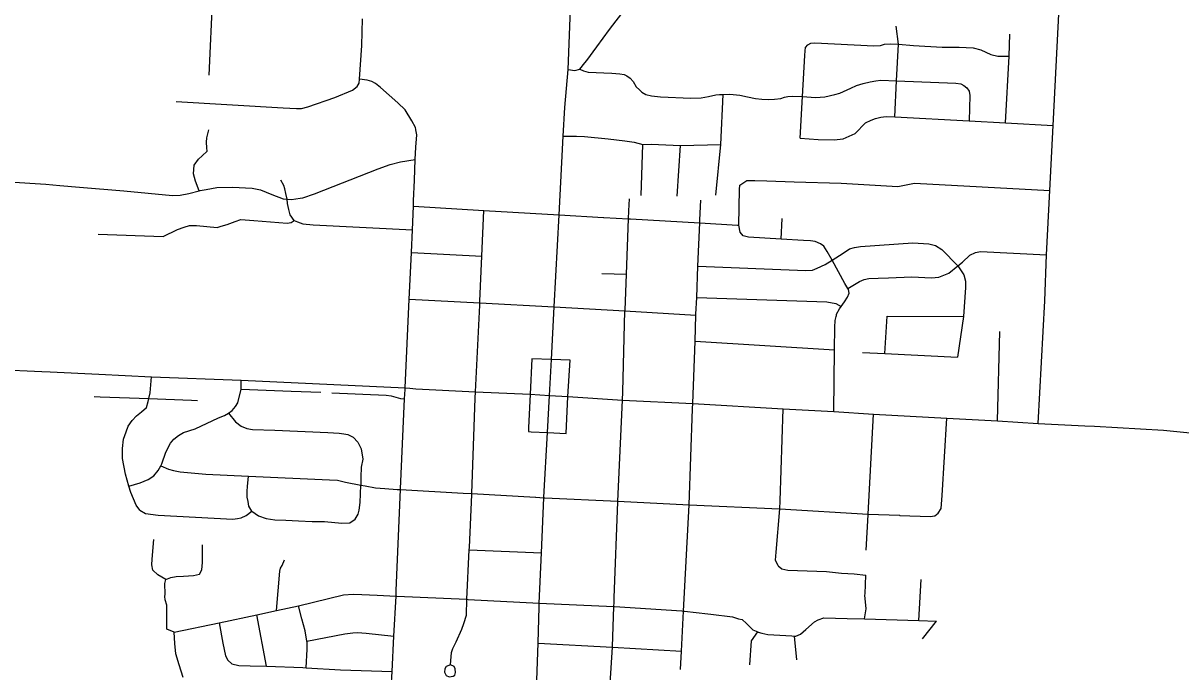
# Model space of a CAD drawing. Extents: x 1755200 to 1902939, y 644115 to 788070.
# Drawn here: x 1819343 to 1828580, y 759036 to 764209 of the extents above; entities that cross this region are included whole.
import ezdxf

# ---------------------------------------------------------------- set-up
doc = ezdxf.new("R2010")
doc.units = 0
for name, color, linetype in [('GM_X_City_Street', 7, 'Continuous'), ('GM_X_State_Route', 7, 'Continuous'), ('GM_X_US_Route', 7, 'Continuous')]:
    doc.layers.add(name, color=color, linetype=linetype)

msp = doc.modelspace()

# ---------------------------------------------------------------- linework, layer by layer
at = {"layer": 'GM_X_City_Street'}
for points in [[(1827440.5, 761016.9), (1827494.7, 761993.8), (1827507.8, 762362), (1827535.8, 762876), (1827560.2, 763393.8), (1827674.2, 765592.1)], [(1820826.8, 763794.8), (1820855.4, 764435)], [(1822476.2, 763359.4), (1822476, 763360.6), (1822473.2, 763376), (1822442.8, 763431), (1822389.5, 763516.8), (1822333.2, 763574.6), (1822194.9, 763697), (1822153.9, 763728.3), (1822124.3, 763743.3), (1822088.7, 763754.3), (1822026.9, 763762.2), (1822045.2, 764032.3), (1822051.6, 764242.7)], [(1823919, 764020.9), (1824020.8, 764159), (1824146.5, 764321.9)], [(1826328.2, 764041.2), (1826308.6, 764186.1)], [(1827180.7, 763414.4), (1827210.6, 763945.3), (1827216.2, 764122.8)], [(1823824.4, 763893.8), (1823839.3, 763912.7), (1823919, 764020.9)], [(1825544, 763291), (1825560.6, 763623.3), (1825579, 763951), (1825581.8, 763989.6)], [(1825581.8, 763989.6), (1825586.4, 764014.5), (1825602.9, 764035.7), (1825626.9, 764048.5), (1825660, 764053.2), (1826131.3, 764027.4), (1826183.7, 764030.1), (1826215.9, 764041.2), (1826262, 764044.9), (1826328.2, 764041.2), (1826446.1, 764031.3), (1826676, 764018.2), (1826812.4, 764018.2), (1826922.7, 764012.6), (1826984.4, 763997.6), (1827064.8, 763960.2), (1827120.9, 763945.3), (1827210.6, 763945.3)], [(1826296.9, 763463.2), (1826311.7, 763750.3), (1826328.2, 764041.2)], [(1823692.5, 763839.4), (1823744.2, 763832.7), (1823784.2, 763842.7), (1823824.4, 763893.8)], [(1823784.2, 763842.7), (1823813.6, 763828.6), (1823851.4, 763818.5), (1824039.1, 763810.2), (1824103.6, 763804.6), (1824137.6, 763800), (1824160.6, 763789.9), (1824186.4, 763770.6), (1824209.4, 763743), (1824233.4, 763701.6), (1824259.5, 763676.6), (1824279.2, 763658.1), (1824310.8, 763639.5), (1824356.7, 763630.6), (1824429.4, 763622.4), (1824670.6, 763611.3), (1824753.4, 763614.1), (1824810.5, 763625.1), (1824869.3, 763637.1), (1824898.8, 763640.8), (1824929.2, 763640.8), (1824982.6, 763643.6), (1825061.7, 763636.2), (1825121.5, 763622.4), (1825186.9, 763609.5), (1825236.6, 763603.1), (1825288.1, 763600.3), (1825337.9, 763602.1), (1825388.5, 763609.5), (1825418.9, 763618.7), (1825445.6, 763623.3), (1825483.3, 763626.1), (1825560.6, 763623.3), (1825664.6, 763616.9), (1825739.2, 763622.4), (1825820.2, 763639.9), (1825859.7, 763651.9), (1825948.1, 763691.4), (1825993.2, 763711.6), (1826044.1, 763728.9), (1826102.4, 763742.5), (1826146.9, 763748.9), (1826185.6, 763754), (1826311.7, 763750.3), (1826785.6, 763729.8), (1826823.8, 763724.3), (1826849.3, 763711.6), (1826871.5, 763692.2), (1826892, 763667), (1826897.5, 763631.5), (1826891.5, 763431)], [(1820562.2, 763585.4), (1821418.4, 763534.8), (1821522.4, 763528.8), (1821564.5, 763530), (1821614.8, 763543), (1821828.6, 763615.1), (1821970, 763674.5), (1822008.6, 763703.8), (1822023.2, 763731.6), (1822026.9, 763762.2)], [(1824869.1, 762838.6), (1824910.8, 763240.7), (1824929.2, 763640.8)], [(1825544, 763291), (1825685.8, 763281.8), (1825814.6, 763278.2), (1825884.6, 763287.4), (1825980.6, 763328.3), (1826065, 763413.5), (1826109.2, 763435.5), (1826144.1, 763448.4), (1826186.5, 763458.5), (1826228.8, 763465), (1826296.9, 763463.2), (1826891.5, 763431), (1827180.7, 763414.4), (1827560.2, 763393.8)], [(1820746.9, 762871.6), (1820717.5, 762948.9), (1820700.6, 763007.4), (1820708, 763077.4), (1820741, 763124.9), (1820769.7, 763152.4), (1820810.5, 763189.7), (1820809, 763213.8), (1820805.9, 763260), (1820808.6, 763294), (1820823.9, 763357.9)], [(1822458, 762790.5), (1822458, 762791.2), (1822464.3, 762957.2), (1822471.8, 763121.7), (1822476.4, 763221.5), (1822483.4, 763319.5), (1822476.2, 763359.4)], [(1823652.7, 763307.3), (1823759, 763307.1), (1823823.1, 763305.9), (1824011, 763286.2), (1824142.9, 763271.6), (1824216.8, 763260.2), (1824288.5, 763242.8), (1824354.6, 763243.5), (1824586.7, 763232.8), (1824910.8, 763240.7)], [(1824274.2, 762834), (1824288.5, 763242.8)], [(1824562.5, 762830.5), (1824586.7, 763232.8)], [(1821553.8, 762813.4), (1821553.9, 762813.4), (1821574, 762816.1), (1821666.7, 762848.4), (1822175.5, 763047), (1822272.4, 763083.3), (1822352.9, 763103.8), (1822471.8, 763121.7)], [(1818973.2, 762958.6), (1819523.3, 762925.9), (1819635.3, 762915.4), (1819636.4, 762915.3)], [(1821504.3, 762634.6), (1821473, 762679.7), (1821461.9, 762724), (1821452.9, 762770.3), (1821449.1, 762806.6), (1821438.5, 762850.8), (1821431.2, 762889), (1821421.8, 762915.2), (1821398.6, 762955.8)], [(1825048.1, 762597.9), (1825053.1, 762597.6), (1825058.2, 762882.2), (1825062.6, 762916.2), (1825117, 762953.8), (1825181, 762955.1), (1825277, 762952.2), (1825495, 762944), (1825869, 762932.3), (1826320.9, 762907.8), (1826455.4, 762934), (1827535.8, 762876)], [(1819636.4, 762915.3), (1819793.1, 762900.6), (1820145, 762871.8), (1820534.8, 762834.2), (1820595, 762837), (1820663.4, 762849.7), (1820746.9, 762871.6), (1820756, 762874), (1820801.9, 762882.1), (1820803.6, 762882.4)], [(1820803.6, 762882.4), (1820888.6, 762897.5), (1821012.9, 762901.1), (1821168.9, 762892.1), (1821236.7, 762878.7), (1821328.1, 762842.9), (1821417.6, 762809.1), (1821449.1, 762806.6), (1821483.6, 762803.8), (1821553.8, 762813.4)], [(1822390.3, 761288.6), (1822391.1, 761300.8), (1822423.3, 762009), (1822442.5, 762376.4), (1822442.6, 762381.1), (1822449.4, 762561.3), (1822456.5, 762749.9), (1822458, 762790.5)], [(1824176.4, 762712.6), (1824180.2, 762807.8)], [(1824741.7, 762615.9), (1824742.7, 762641.1), (1824749.2, 762797)], [(1822456.5, 762749.9), (1823019.6, 762716.1), (1823619.5, 762680.1)], [(1822987, 761992.4), (1823003.2, 762351.2), (1823019.6, 762716.1)], [(1823619.5, 762680.1), (1823972.3, 762660.4)], [(1824126.4, 761269.7), (1824144.7, 761914.2), (1824145, 761920.7), (1824156.4, 762208), (1824173.9, 762649.1), (1824176.4, 762712.6)], [(1819940.7, 762525.7), (1820458.6, 762508.6), (1820575.3, 762563.5), (1820627.5, 762581.1), (1820669.7, 762596.7), (1820725.7, 762596.1), (1820889.5, 762578.5), (1820921.7, 762590.2), (1820969.8, 762603.8), (1821034.1, 762627.1), (1821080.3, 762642.7), (1821182.3, 762635.7), (1821448.1, 762615.1), (1821480.2, 762618.8), (1821504.3, 762634.6), (1821531, 762625.1)], [(1821531, 762625.1), (1821531.2, 762625), (1821574.1, 762609.8), (1821658, 762601), (1822449.4, 762561.3)], [(1823972.3, 762660.4), (1823975.7, 762660.2), (1824173.9, 762649.1), (1824189.4, 762648.2), (1824741.7, 762615.9), (1825043, 762598.2), (1825048.1, 762597.9)], [(1824684.4, 761134.9), (1824685.3, 761175.8), (1824703.7, 761673.2), (1824711.1, 761881.4), (1824711.4, 761887.5), (1824717, 762021.7), (1824727.4, 762272.3), (1824741.7, 762615.9)], [(1825831.3, 761878.6), (1825833.7, 761888.5), (1825856.2, 761930.3), (1825870.3, 761950.3), (1825896.9, 761988), (1825921.2, 762023.9), (1825933.6, 762055.8), (1825927.9, 762085.9), (1825923.4, 762093), (1825898.4, 762132.3), (1825796.8, 762319), (1825759.1, 762388.2), (1825731.6, 762430.6), (1825705.8, 762448.9), (1825661.9, 762467.3), (1825626, 762473.7), (1825568, 762476.3), (1825391.9, 762486.9), (1825130.1, 762502.7), (1825088.2, 762513.1), (1825064.5, 762541.4), (1825053.1, 762597.6)], [(1825391.9, 762486.9), (1825397.8, 762650.3)], [(1824727.4, 762272.3), (1825587.4, 762237.6), (1825641.5, 762239.1), (1825679.6, 762254.7), (1825742, 762284.2), (1825796.8, 762319), (1825885, 762375), (1825937.4, 762410.5), (1825975.5, 762420.2), (1826023.6, 762427.7), (1826442.3, 762457.3), (1826569.4, 762449.9), (1826621.8, 762436.8), (1826672.2, 762403.1), (1826801.2, 762274.1), (1826849.8, 762203.1), (1826862.9, 762152.6), (1826861, 762100.3), (1826846.1, 761870.4), (1826798.4, 761546.2)], [(1822442.6, 762381.1), (1823003.2, 762351.2)], [(1825923.4, 762093), (1826016.6, 762149.2), (1826052.8, 762164.9), (1826090.9, 762172.5), (1826165, 762175.8), (1826247, 762179), (1826433, 762186.3), (1826590, 762178.8), (1826647.9, 762182.5), (1826730.2, 762216.2), (1826801.2, 762274.1), (1826838.6, 762303.4), (1826896.5, 762360.1), (1826941.4, 762380.7), (1826982.5, 762388.2), (1827507.8, 762362)], [(1823960.6, 762211.5), (1824156.4, 762208)], [(1822423.3, 762009), (1822986.4, 761978.7), (1823580.8, 761946.7)], [(1822950.1, 761217.1), (1822951.8, 761267.8), (1822985.6, 761960.6), (1822986.4, 761978.7), (1822987, 761991.7), (1822987, 761992.4)], [(1823580.8, 761946.7), (1824144.7, 761914.2), (1824711.1, 761881.4)], [(1824717, 762021.7), (1825754.8, 761985.5), (1825826.7, 761974.7), (1825870.3, 761950.3)], [(1825812.1, 761111.5), (1825815.7, 761604), (1825818.6, 761784.4), (1825821.2, 761838.5), (1825828.7, 761868.5), (1825831.3, 761878.6)], [(1826218.4, 761575), (1826237.7, 761872.5), (1826846.1, 761870.4)], [(1827117.6, 761036.9), (1827136.7, 761751.3)], [(1824703.7, 761673.2), (1825815.7, 761604)], [(1826040.5, 761583.8), (1826218.4, 761575), (1826798.4, 761546.2)], [(1823559.5, 761525.6), (1823402.4, 761532.5), (1823387.6, 761249.6), (1823375.2, 760980.7), (1823374.6, 760951.8), (1823396.3, 760950.1), (1823526.5, 760944.9)], [(1823526.5, 760944.9), (1823675.8, 760937.9), (1823689.7, 761230.5), (1823707, 761521.2), (1823559.5, 761525.6)], [(1820273, 760323.8), (1820245.4, 760364.1), (1820200.6, 760466.8), (1820186.1, 760516.1), (1820158.1, 760611.5), (1820135.4, 760736), (1820136.3, 760816.2), (1820143.1, 760890.2), (1820163.7, 760950.2), (1820180.2, 760994.1), (1820212.7, 761039.9), (1820247.1, 761077.6), (1820287.5, 761109.3), (1820325.9, 761145), (1820340.4, 761190.9), (1820345.4, 761214.8), (1820355.2, 761260.9), (1820367, 761389)], [(1820186.1, 760516.1), (1820277.4, 760544.2), (1820339.7, 760569.6), (1820384, 760599.3), (1820420.5, 760641), (1820440.7, 760679.1), (1820449.1, 760694.8), (1820482.1, 760786.7), (1820518.9, 760858.5), (1820545.2, 760892.3), (1820581.6, 760920), (1820621.8, 760943.7), (1820714.2, 760972.8), (1820900.6, 761061.2), (1820948.4, 761081.2), (1820982.2, 761097.7), (1821010.9, 761120.2), (1821037.8, 761151.5), (1821054.3, 761180.1), (1821081.2, 761291.2), (1821082.9, 761360.7)], [(1821081.2, 761291.2), (1821481.4, 761273), (1821716.6, 761265.2)], [(1822320, 759683), (1822320, 759684.5), (1822352.3, 760488.8), (1822352.6, 760496.3), (1822385.9, 761214), (1822390.3, 761288.6)], [(1819909.3, 761231.7), (1819957.7, 761229.8), (1820345.4, 761214.8), (1820685.1, 761201.6), (1820733.6, 761199.7)], [(1821805.1, 761260.8), (1822240, 761241.8), (1822279.1, 761238.3), (1822315.5, 761227), (1822354.6, 761215.7), (1822385.9, 761214)], [(1822903.3, 760027.9), (1822923.3, 760450), (1822923.6, 760456.8), (1822950.1, 761217.1)], [(1824059.1, 759625.5), (1824087.9, 760390.5), (1824088.1, 760396.2), (1824124.6, 761203.6), (1824126.4, 761269.7)], [(1824611.9, 759520.5), (1824657, 760368.9), (1824684.4, 761133.3), (1824684.4, 761134.9)], [(1825383.3, 760400), (1825405.8, 761134.1)], [(1820982.2, 761097.7), (1821037.8, 761029.1), (1821082.9, 760995.2), (1821126.3, 760977), (1821172.3, 760969.2), (1821351.1, 760962.2), (1821773.9, 760944.9), (1821864.2, 760938.8), (1821901, 760934.5), (1821932.7, 760928.4), (1821977, 760908.4), (1822012.6, 760868.5), (1822040.4, 760814.7), (1822054.3, 760733.1), (1822039.3, 760669.1), (1822036.5, 760587), (1822036.2, 760525.2)], [(1826085.7, 760294.5), (1826128.9, 761091.6)], [(1826644.9, 760301.1), (1826667.3, 760339), (1826674.5, 760443.1), (1826714, 761059.5)], [(1820440.7, 760679.1), (1820502.7, 760652.2), (1820542.6, 760641.8), (1820596.5, 760631.3), (1820800.3, 760613.2), (1821140.4, 760597.4), (1821788.2, 760567.4), (1821850.2, 760564.8), (1821914, 760548.1), (1822036.2, 760525.2), (1822071.7, 760518.5), (1822153.6, 760503.7), (1822227.6, 760496.9), (1822326.1, 760490.4)], [(1821167.3, 760317), (1821143.7, 760357.3), (1821138.1, 760395.4), (1821130.4, 760429.5), (1821129, 760477.7), (1821131.4, 760513.7), (1821140.4, 760597.4)], [(1821950.5, 760225.1), (1821990.8, 760252.7), (1822015.3, 760292.6), (1822023.6, 760324.6), (1822032.3, 760386.6), (1822036.2, 760525.2)], [(1822326.1, 760490.4), (1822328.2, 760490.2), (1822333.5, 760489.9), (1822352.3, 760488.8), (1822853.6, 760460.7)], [(1822853.6, 760460.7), (1822853.7, 760460.7), (1822923.6, 760456.8), (1823431.7, 760428.3), (1823433.8, 760428.2)], [(1823433.8, 760428.2), (1823498.2, 760424.6), (1823505.2, 760424.2), (1824088.1, 760396.2), (1824657, 760368.9), (1825376.9, 760335.6), (1825380.4, 760335.4), (1826085.7, 760294.5), (1826336, 760284)], [(1825366, 759880.8), (1825346.4, 759927.1), (1825351.1, 759991.1), (1825380.4, 760335.4), (1825380.9, 760341.6), (1825383.1, 760393.2), (1825383.3, 760400)], [(1820273, 760323.8), (1820318.8, 760297.3), (1820420.7, 760286.2), (1821014.5, 760254.3), (1821052.6, 760258), (1821082.6, 760263.7), (1821122.8, 760281.3), (1821167.3, 760317)], [(1821167.3, 760317), (1821220.9, 760280.3), (1821280.7, 760259.7), (1821350.6, 760247), (1821438.6, 760244.1), (1821540.5, 760239.1), (1821648.5, 760234), (1821746.6, 760235.1), (1821884.5, 760221.7), (1821950.5, 760225.1)], [(1826069.5, 760006.1), (1826085.3, 760287.7), (1826085.7, 760294.5)], [(1826336, 760284), (1826337.9, 760283.9), (1826580.6, 760273.7), (1826616.7, 760279.3), (1826644.9, 760301.1)], [(1820546.8, 759351.1), (1820490, 759377), (1820488.4, 759441.3), (1820489.2, 759567.7), (1820476.8, 759610.3), (1820473.4, 759637.4), (1820475.7, 759655.4), (1820474.3, 759739.7), (1820481.3, 759771), (1820418.2, 759809.2), (1820377.6, 759846.8), (1820369.2, 759889.3), (1820371, 759935.4), (1820384.9, 760091.4)], [(1820749, 759815), (1820768.3, 759848.3), (1820774.6, 759908.3), (1820773.4, 759980.6), (1820774, 760048.8)], [(1822883.7, 759614.4), (1822902.4, 760009.7), (1822903.2, 760027), (1822903.3, 760027.9)], [(1822902.4, 760009.7), (1823479, 759985.5)], [(1821364.1, 759524.1), (1821390.1, 759839.3), (1821396.8, 759863.1), (1821409.4, 759882.8), (1821428.8, 759928.3)], [(1820481.3, 759771), (1820521.6, 759787.3), (1820564, 759795.7), (1820622.2, 759799.6), (1820702.6, 759804.6), (1820749, 759815)], [(1825366, 759880.8), (1825397.7, 759858.4), (1825445.6, 759847.9), (1825521.6, 759845.2), (1825751.6, 759834.9), (1825871.5, 759823.7), (1825973.5, 759816.7), (1826067.4, 759807.7)], [(1826060.1, 759657.2), (1826060.2, 759657.4), (1826067.4, 759807.7)], [(1826489.7, 759444.7), (1826507.2, 759773.3)], [(1820546.8, 759351.1), (1820905.6, 759427.1), (1821208.5, 759491.1), (1821364.1, 759524.1), (1821538.4, 759561), (1821898.4, 759649.7), (1821976.6, 759655.4), (1822044.6, 759653.3), (1822166.5, 759647.7), (1822318.2, 759639.3), (1822324.2, 759639), (1822883.7, 759614.4), (1822893, 759613.9)], [(1822279.7, 758906.5), (1822286.6, 759038.7), (1822301.3, 759318.9), (1822318.2, 759639.3), (1822318.4, 759643.2), (1822320, 759683)], [(1824336.9, 758063.4), (1824296.9, 758080.4), (1824238.2, 758124.2), (1824160.6, 758202.7), (1824135.9, 758229.8), (1824090.9, 758279), (1824045.2, 758352.6), (1824017, 758409.5), (1824009.3, 758486), (1824004.8, 758536.2), (1824005.1, 758580.8), (1824005.4, 758618.4), (1824025.9, 758943.4), (1824044.1, 759231.3), (1824044.4, 759234.9), (1824056.5, 759557.4), (1824057.7, 759588.8), (1824059.1, 759625.5)], [(1826055.6, 759457.7), (1826068.5, 759539.1), (1826059.7, 759647.4), (1826060.1, 759657.2)], [(1821600.6, 759068.2), (1821609, 759215.2), (1821608.7, 759271.3), (1821607.4, 759279.1), (1821593.5, 759362), (1821566.4, 759457.1), (1821538.4, 759561)], [(1822753.5, 759090.8), (1822717.1, 759077.9), (1822706.6, 759060.2), (1822703.8, 759034.2), (1822719, 759007.7), (1822742.6, 758996.9), (1822772.7, 759000.1), (1822787, 759009.6), (1822791.6, 759029.6), (1822788.6, 759059.7), (1822781.1, 759078), (1822753.5, 759090.8), (1822760.5, 759188.9), (1822771.6, 759222.7), (1822797.2, 759276), (1822844.3, 759376.9), (1822859.7, 759420.5), (1822879.8, 759488.1), (1822883.7, 759614.4)], [(1822893, 759613.9), (1822894, 759613.8), (1823461.3, 759583)], [(1823461.3, 759583), (1824056.5, 759557.4), (1824060.3, 759557.2), (1824599, 759521.5), (1824611.9, 759520.5), (1824619.2, 759519.7)], [(1821284.7, 759079.8), (1821208.5, 759491.1)], [(1824586.8, 759054.6), (1824594.7, 759200.9), (1824611.9, 759520.5)], [(1824619.2, 759519.7), (1824805.7, 759497.9), (1824828.6, 759495.2)], [(1824828.6, 759495.2), (1825002, 759475), (1825049.6, 759459.6), (1825079.4, 759452.6), (1825114.4, 759421.5), (1825164.9, 759371.9), (1825204.7, 759354.2), (1825208.3, 759352.6), (1825236.1, 759343.7), (1825283.8, 759334.3), (1825475.5, 759322.6), (1825498.4, 759320.5), (1825509.4, 759319.5), (1825546, 759336.5), (1825587.1, 759373.4), (1825657, 759435.5), (1825687.5, 759450.6), (1825732, 759465.3), (1825917.9, 759461.8), (1826055.6, 759457.7), (1826489.7, 759444.7), (1826629.5, 759440.6)], [(1826520.1, 759298.2), (1826629.5, 759440.6)], [(1820619.4, 758990.7), (1820586.8, 759091.2), (1820561.5, 759178.2), (1820552.1, 759262.7), (1820546.8, 759351.1)], [(1820905.6, 759427.1), (1820936.3, 759265.3), (1820957.2, 759164.4), (1820976.1, 759127.7), (1821007.3, 759100.8), (1821062.9, 759087.1), (1821152.8, 759084.4), (1821284.7, 759079.8), (1821574.5, 759069.8), (1821600.6, 759068.2), (1821874, 759050.9), (1822286.6, 759038.7)], [(1821607.4, 759279.1), (1821908.9, 759338.6), (1821973.1, 759346.7), (1822009.2, 759349.6), (1822079.1, 759343.5), (1822301.3, 759318.9)], [(1825141.4, 759091.3), (1825153.4, 759283.6), (1825204.7, 759354.2)], [(1823451.1, 759264.1), (1824044.1, 759231.3), (1824594.7, 759200.9)], [(1825515.9, 759131.7), (1825498.4, 759320.5)]]:
    msp.add_lwpolyline(points, dxfattribs=at)
at = {"layer": 'GM_X_State_Route'}
for points in [[(1818498.5, 761474), (1818781.8, 761462), (1819490.9, 761431.9)], [(1819490.9, 761431.9), (1819557.6, 761429.1), (1819946.7, 761409.8)], [(1819946.7, 761409.8), (1820367, 761389), (1821082.9, 761360.7), (1822391.1, 761300.8), (1822428.3, 761297)], [(1822428.3, 761297), (1822477, 761292.1), (1822951.8, 761267.8), (1823387.6, 761249.6), (1823542.1, 761239.1)], [(1823542.1, 761239.1), (1823689.7, 761230.5), (1824124.6, 761203.6), (1824685.3, 761175.8), (1825405.8, 761134.1), (1825812.1, 761111.5), (1826128.9, 761091.6), (1826714, 761059.5), (1827117.6, 761036.9), (1827440.5, 761016.9), (1827813.4, 760998.2)], [(1827813.4, 760998.2), (1827891.1, 760994.3), (1828443.2, 760963.1), (1828682.5, 760939.8), (1828855.5, 760921.4), (1828930.1, 760917.2)]]:
    msp.add_lwpolyline(points, dxfattribs=at)
at = {"layer": 'GM_X_US_Route'}
for points in [[(1823692.5, 763839.4), (1823734.3, 764946), (1823734.8, 764956.9), (1823792.5, 766101.4), (1823872.8, 767371.4), (1823873.2, 767379.6)], [(1823641.6, 763097), (1823652.7, 763307.3), (1823664.8, 763537.7), (1823692.5, 763839.4)], [(1823542.1, 761239.1), (1823559.5, 761525.6), (1823580.8, 761946.7), (1823619.5, 762680.1), (1823641.6, 763097)], [(1823460.4, 759554.8), (1823461.3, 759583), (1823479, 759985.5), (1823498.2, 760424.6), (1823498.4, 760428.9), (1823526.5, 760944.9), (1823542.1, 761239.1)], [(1823263.7, 755974.7), (1823264.9, 755994.9), (1823275.6, 756176.6), (1823285.5, 756345.3), (1823299, 756576), (1823303.5, 756652.4), (1823304.3, 756666.2), (1823323.8, 756978.5), (1823370.9, 757732.4), (1823373.8, 757778.7), (1823398.6, 758150.8), (1823429.9, 758621), (1823441.7, 758970.1), (1823451.1, 759264.1), (1823460.4, 759554.8)]]:
    msp.add_lwpolyline(points, dxfattribs=at)

doc.saveas('drawing.dxf')
